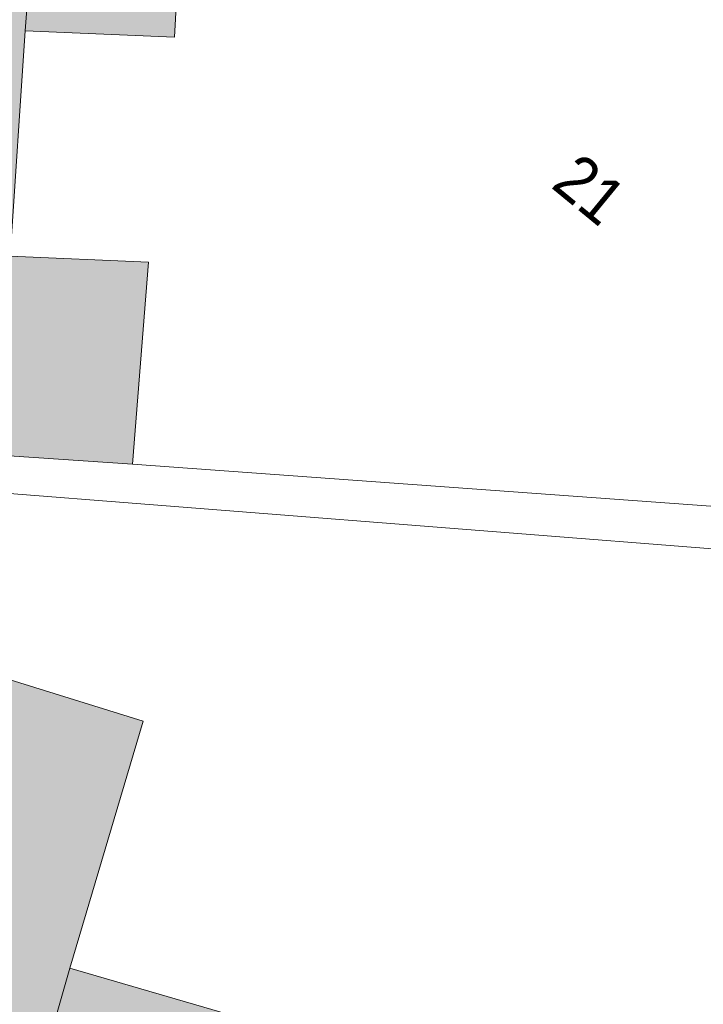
# Model space of a CAD drawing. Header units: metres. Extents: x -740 to 758, y -633 to 854.
# Tile 283 of 656: x -16 to 0, y -474 to -450. Entities that reach past the tile are written whole.
import ezdxf

# ---------------------------------------------------------------- set-up
doc = ezdxf.new("R2010")
doc.units = ezdxf.units.M
doc.header["$MEASUREMENT"] = 0
doc.layers.add('Grundkarte.LOVION', color=7, linetype='Continuous')
doc.layers.add('Grundkarte_Text.LOVION', color=7, linetype='Continuous')
doc.styles.add('ERSTELLTER_STIL_1', font='arial.ttf')

msp = doc.modelspace()

# ---------------------------------------------------------------- hatches: boundary and pattern name
at = {"layer": 'Grundkarte.LOVION', "linetype": 'Continuous', "lineweight": 18}
for points in [[(-15.915, -450.187), (-12.324, -450.339), (-12.092, -446.06), (-15.577, -445.78), (-26.481, -444.895), (-27.068, -450.982), (-23.919, -451.147), (-24.321, -455.502), (-22.498, -455.708), (-22.764, -459.635), (-16.903, -460.037), (-16.9, -460.362), (-13.33, -460.604), (-12.948, -455.749), (-16.272, -455.601)], [(-7.895, -489.895), (-3.974, -475.886), (-14.835, -472.722), (-13.08, -466.787), (-24.572, -463.211), (-26.035, -468.201), (-32.361, -489.656), (-34.006, -495.196), (-22.28, -498.749), (-18.867, -486.8)]]:
    msp.add_hatch(color=9, dxfattribs=at).paths.add_polyline_path(points)

# ---------------------------------------------------------------- linework, layer by layer
at = {"layer": 'Grundkarte.LOVION', "color": 253, "linetype": 'Continuous', "lineweight": 18}
for points in [[(-29.935, -444.642), (-26.481, -444.895), (-15.577, -445.78), (-12.092, -446.06), (12.397, -448.04), (17.907, -448.477), (18.563, -448.531), (14.563, -462.636), (-13.33, -460.604), (-16.9, -460.362), (-31.038, -459.351)], [(-25.607, -502.208), (-41.509, -495.546), (-38.568, -489.347), (-31.294, -464.902), (-31.038, -459.351), (-16.9, -460.362), (-13.33, -460.604), (14.563, -462.636), (32.271, -463.889), (18.166, -490.421), (6.659, -512.087), (0.033, -512.942)], [(7, -480.813), (-3.974, -475.886), (-14.835, -472.722), (-13.08, -466.787), (-24.572, -463.211), (-31.19, -462.942), (-31.049, -460.15), (21.045, -464.248), (20.863, -467.222), (19.493, -467.119), (19.358, -469.97), (18.112, -469.914), (17.859, -472.776), (16.586, -472.753), (16.36, -475.583), (15.146, -475.554), (14.979, -478.378), (13.705, -478.355), (13.44, -481.691)]]:
    msp.add_lwpolyline(points, close=True, dxfattribs=at)
at = {"layer": 'Grundkarte.LOVION', "color": 8, "linetype": 'Continuous', "lineweight": 18}
for points in [[(-29.935, -444.642), (-26.481, -444.895), (-15.577, -445.78), (-12.092, -446.06), (12.397, -448.04), (17.907, -448.477), (18.563, -448.531), (14.563, -462.636), (-13.33, -460.604), (-16.9, -460.362), (-31.038, -459.351)], [(-15.915, -450.187), (-16.272, -455.601), (-12.948, -455.749), (-13.33, -460.604), (-16.9, -460.362), (-16.903, -460.037), (-22.764, -459.635), (-22.498, -455.708), (-24.321, -455.502), (-23.919, -451.147), (-27.068, -450.982), (-26.481, -444.895), (-15.577, -445.78), (-12.092, -446.06), (-12.324, -450.339)], [(-41.509, -495.546), (-38.568, -489.347), (-31.294, -464.902), (-31.038, -459.351), (-16.9, -460.362), (-13.33, -460.604), (14.563, -462.636), (32.271, -463.889), (18.166, -490.421), (6.659, -512.087), (0.033, -512.942), (-25.607, -502.208)], [(-7.895, -489.895), (-18.867, -486.8), (-22.28, -498.749), (-34.006, -495.196), (-32.361, -489.656), (-26.035, -468.201), (-24.572, -463.211), (-13.08, -466.787), (-14.835, -472.722), (-3.974, -475.886)]]:
    msp.add_lwpolyline(points, close=True, dxfattribs=at)
at = {"layer": 'Grundkarte.LOVION', "color": 251, "linetype": 'Continuous', "lineweight": 13}
for points in [[(-15.577, -445.78), (-12.092, -446.06), (-12.324, -450.339), (-15.915, -450.187)], [(-22.498, -455.708), (-16.306, -456.166), (-16.272, -455.601), (-12.948, -455.749), (-13.33, -460.604), (-16.9, -460.362), (-16.903, -460.037), (-22.764, -459.635)], [(-14.835, -472.722), (-3.974, -475.886), (-7.895, -489.895), (-18.867, -486.8)]]:
    msp.add_lwpolyline(points, close=True, dxfattribs=at)

# ---------------------------------------------------------------- texts
at = {"layer": 'Grundkarte_Text.LOVION', "color": 7, "linetype": 'Continuous', "lineweight": 13, "insert": (-3.309, -453.935), "char_height": 1.12434, "attachment_point": 7, "rotation": 320.5841, "style": 'ERSTELLTER_STIL_1'}
msp.add_mtext('{\\A1;\\W0.89449x;21}', dxfattribs=at)

doc.saveas('drawing.dxf')
